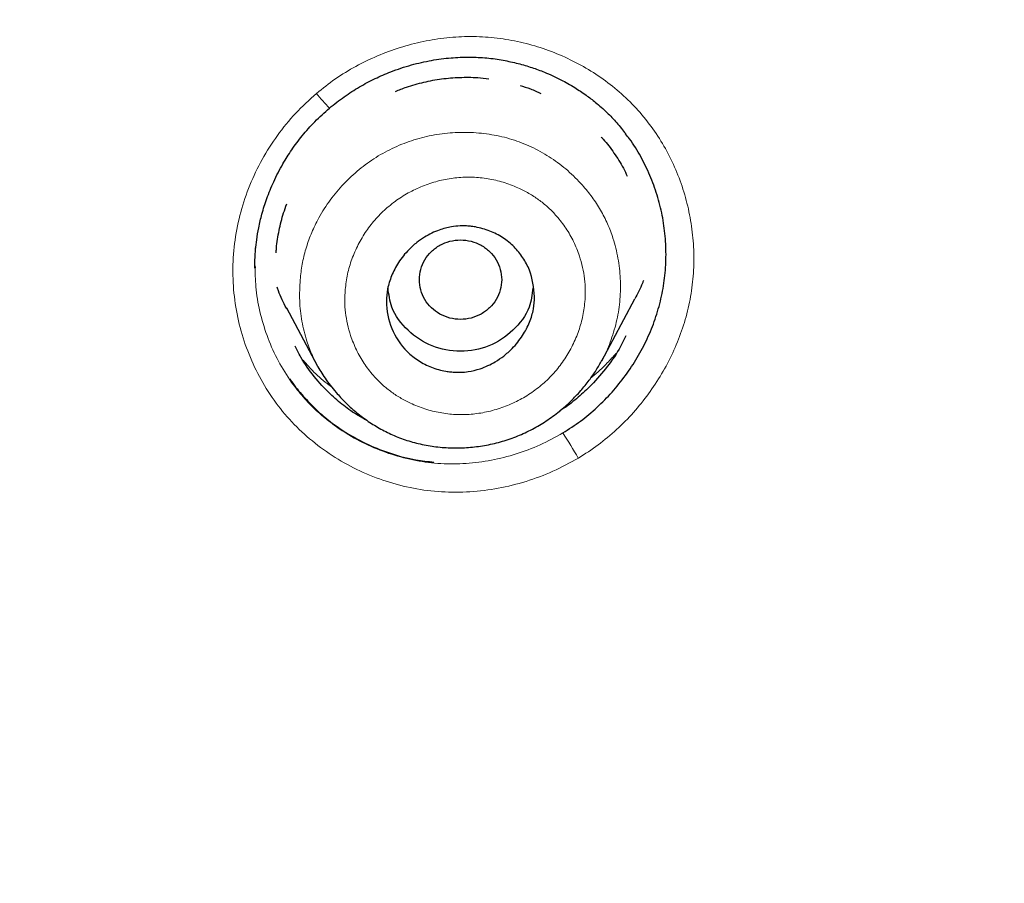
# Model space of a CAD drawing. Header units: millimetres. Extents: x 8 to 830, y 12 to 2106.
# Tile 438 of 624: x 482 to 494, y 1832 to 1842. Entities that reach past the tile are written whole.
import ezdxf

# ---------------------------------------------------------------- set-up
doc = ezdxf.new("R2010")
doc.units = ezdxf.units.MM

msp = doc.modelspace()

# ---------------------------------------------------------------- linework, layer by layer
at = {"color": 7, "linetype": 'Continuous', "lineweight": 30}
for p, q in [((485.204, 1839.331), (485.204, 1839.323)), ((485.204, 1839.331), (485.204, 1839.323)), ((485.205, 1839.331), (485.206, 1839.315)), ((485.205, 1839.331), (485.206, 1839.315)), ((485.205, 1839.323), (485.206, 1839.307)), ((485.205, 1839.323), (485.206, 1839.307)), ((489.419, 1838.178), (489.82, 1838.93)), ((485.588, 1838.82), (485.965, 1838.112)), ((485.967, 1838.113), (485.962, 1838.123)), ((489.482, 1838.102), (489.482, 1838.102)), ((489.482, 1838.102), (489.482, 1838.102))]:
    msp.add_line(p, q, dxfattribs=at)
at = {"color": 8, "linetype": 'Continuous', "lineweight": 0}
msp.add_line((485.978, 1838.091), (485.967, 1838.113), dxfattribs=at)
for centre, radius, start, end in [((488.524, 1843.559), 3.341, 219.6408, 223.7504), ((483.093, 1833.496), 6.981, 30.0774, 33.0325)]:
    msp.add_arc(centre, radius, start, end, dxfattribs=at)
at = {"color": 7, "linetype": 'Continuous', "lineweight": 30}
for points, knots in [([(510.735, 1777.283), (511.196, 1778.511), (512.114, 1780.956), (513.098, 1784.726), (513.872, 1788.507), (514.456, 1792.3), (514.943, 1796.485), (515.298, 1801.065), (515.507, 1806.03), (515.602, 1811.577), (515.593, 1817.706), (515.581, 1824.436), (515.477, 1831.185), (515.158, 1837.963), (514.614, 1843.619), (513.944, 1848.142), (513.279, 1851.54), (512.399, 1854.924), (511.244, 1858.268), (509.826, 1861.345), (508.149, 1864.109), (506.256, 1866.524), (504.046, 1868.669), (501.607, 1870.523), (499.025, 1872.121), (495.903, 1873.724), (492.217, 1875.246), (487.967, 1876.614), (483.651, 1877.697), (479.286, 1878.524), (474.885, 1879.093), (470.474, 1879.417), (466.081, 1879.544), (461.71, 1879.555), (457.339, 1879.543), (452.947, 1879.415), (448.536, 1879.093), (444.134, 1878.525), (439.769, 1877.697), (435.453, 1876.616), (431.203, 1875.245), (427.517, 1873.725), (424.396, 1872.122), (421.813, 1870.525), (419.375, 1868.669), (417.164, 1866.525), (415.271, 1864.109), (413.594, 1861.345), (412.176, 1858.269), (411.021, 1854.924), (410.141, 1851.54), (409.476, 1848.142), (408.806, 1843.619), (408.262, 1837.963), (407.943, 1831.185), (407.839, 1824.437), (407.828, 1817.706), (407.817, 1811.126), (407.941, 1804.673), (408.288, 1798.348), (408.866, 1792.889), (409.585, 1788.305), (410.354, 1784.591), (411.329, 1780.89), (412.232, 1778.489), (412.686, 1777.283)], [0, 0, 0, 0, 0.01422, 0.028301, 0.042283, 0.056188, 0.070046, 0.088148, 0.106186, 0.124159, 0.148558, 0.172923, 0.197399, 0.221993, 0.24671, 0.259145, 0.27167, 0.284302, 0.297067, 0.309991, 0.320883, 0.3319, 0.342924, 0.353811, 0.364567, 0.375221, 0.391058, 0.40678, 0.422432, 0.438055, 0.453668, 0.469227, 0.484683, 0.500001, 0.515318, 0.530774, 0.546334, 0.561944, 0.577571, 0.59322, 0.608942, 0.624779, 0.635434, 0.646191, 0.657076, 0.668103, 0.679114, 0.690014, 0.702933, 0.7157, 0.728331, 0.740856, 0.753291, 0.778008, 0.802602, 0.827078, 0.851444, 0.875842, 0.898728, 0.921719, 0.944802, 0.958463, 0.9722, 0.986034, 1, 1, 1, 1]), ([(510.735, 1777.283), (511.196, 1778.511), (512.114, 1780.956), (513.098, 1784.726), (513.872, 1788.507), (514.456, 1792.3), (514.943, 1796.485), (515.298, 1801.065), (515.507, 1806.03), (515.602, 1811.577), (515.593, 1817.706), (515.581, 1824.436), (515.477, 1831.185), (515.158, 1837.963), (514.614, 1843.619), (513.944, 1848.142), (513.279, 1851.54), (512.399, 1854.924), (511.244, 1858.268), (509.826, 1861.345), (508.149, 1864.109), (506.256, 1866.524), (504.046, 1868.669), (501.607, 1870.523), (499.025, 1872.121), (495.903, 1873.724), (492.217, 1875.246), (487.967, 1876.614), (483.651, 1877.697), (479.286, 1878.524), (474.885, 1879.093), (470.474, 1879.417), (466.081, 1879.544), (461.71, 1879.555), (457.339, 1879.543), (452.947, 1879.415), (448.536, 1879.093), (444.134, 1878.525), (439.769, 1877.697), (435.453, 1876.616), (431.203, 1875.245), (427.517, 1873.725), (424.396, 1872.122), (421.813, 1870.525), (419.375, 1868.669), (417.164, 1866.525), (415.271, 1864.109), (413.594, 1861.345), (412.176, 1858.269), (411.021, 1854.924), (410.141, 1851.54), (409.476, 1848.142), (408.806, 1843.619), (408.262, 1837.963), (407.943, 1831.185), (407.839, 1824.437), (407.828, 1817.706), (407.817, 1811.126), (407.941, 1804.673), (408.288, 1798.348), (408.866, 1792.889), (409.585, 1788.305), (410.354, 1784.591), (411.329, 1780.89), (412.232, 1778.489), (412.686, 1777.283)], [0, 0, 0, 0, 0.01422, 0.028301, 0.042283, 0.056188, 0.070046, 0.088148, 0.106186, 0.124159, 0.148558, 0.172923, 0.197399, 0.221993, 0.24671, 0.259145, 0.27167, 0.284302, 0.297067, 0.309991, 0.320883, 0.3319, 0.342924, 0.353811, 0.364567, 0.375221, 0.391058, 0.40678, 0.422432, 0.438055, 0.453668, 0.469227, 0.484683, 0.500001, 0.515318, 0.530774, 0.546334, 0.561944, 0.577571, 0.59322, 0.608942, 0.624779, 0.635434, 0.646191, 0.657076, 0.668103, 0.679114, 0.690014, 0.702933, 0.7157, 0.728331, 0.740856, 0.753291, 0.778008, 0.802602, 0.827078, 0.851444, 0.875842, 0.898728, 0.921719, 0.944802, 0.958463, 0.9722, 0.986034, 1, 1, 1, 1]), ([(509.342, 1777.405), (509.718, 1778.392), (510.47, 1780.366), (511.332, 1783.407), (512.046, 1786.476), (512.617, 1789.571), (513.077, 1792.68), (513.51, 1796.392), (513.859, 1800.711), (514.082, 1805.632), (514.182, 1810.777), (514.188, 1816.142), (514.173, 1821.731), (514.115, 1827.323), (513.942, 1832.92), (513.588, 1838.517), (513.084, 1843.169), (512.519, 1846.875), (511.991, 1849.641), (511.334, 1852.386), (510.519, 1855.094), (509.512, 1857.746), (508.383, 1860.098), (507.165, 1862.141), (505.916, 1863.888), (504.502, 1865.514), (502.758, 1867.162), (500.656, 1868.771), (498.205, 1870.302), (495.467, 1871.725), (492.454, 1873.021), (489.178, 1874.177), (485.839, 1875.143), (482.453, 1875.939), (478.747, 1876.63), (474.722, 1877.159), (470.387, 1877.487), (466.047, 1877.618), (461.711, 1877.632), (457.374, 1877.617), (453.033, 1877.484), (448.697, 1877.159), (444.672, 1876.63), (440.967, 1875.94), (437.582, 1875.144), (434.243, 1874.177), (430.966, 1873.02), (427.952, 1871.725), (425.215, 1870.302), (422.765, 1868.771), (420.664, 1867.161), (418.919, 1865.515), (417.506, 1863.888), (416.255, 1862.141), (415.039, 1860.097), (413.909, 1857.746), (412.902, 1855.094), (412.087, 1852.386), (411.43, 1849.642), (410.902, 1846.875), (410.337, 1843.17), (409.833, 1838.517), (409.479, 1832.921), (409.306, 1827.324), (409.248, 1821.731), (409.233, 1816.142), (409.239, 1810.852), (409.333, 1805.856), (409.537, 1801.159), (409.896, 1796.466), (410.376, 1792.367), (410.925, 1788.863), (411.488, 1785.949), (412.182, 1783.059), (413.011, 1780.196), (413.722, 1778.336), (414.078, 1777.405)], [0, 0, 0, 0, 0.011709, 0.0234, 0.035079, 0.046745, 0.058401, 0.070053, 0.08835, 0.106637, 0.124908, 0.145647, 0.166375, 0.187119, 0.207887, 0.228673, 0.249479, 0.259892, 0.270315, 0.28075, 0.291198, 0.301658, 0.31213, 0.319994, 0.327864, 0.335737, 0.343609, 0.354092, 0.364563, 0.37502, 0.38755, 0.400066, 0.41258, 0.425091, 0.437599, 0.45323, 0.468841, 0.484431, 0.499999, 0.515569, 0.531166, 0.546782, 0.562408, 0.574915, 0.587424, 0.599934, 0.612454, 0.624987, 0.635443, 0.645912, 0.656393, 0.664263, 0.672136, 0.680006, 0.687871, 0.698343, 0.708803, 0.71925, 0.729685, 0.740108, 0.750521, 0.771326, 0.792113, 0.81288, 0.833624, 0.854353, 0.875091, 0.892532, 0.909986, 0.927451, 0.944927, 0.955919, 0.966921, 0.977933, 0.988958, 1, 1, 1, 1]), ([(509.342, 1777.405), (509.718, 1778.392), (510.47, 1780.366), (511.332, 1783.407), (512.046, 1786.476), (512.617, 1789.571), (513.077, 1792.68), (513.51, 1796.392), (513.859, 1800.711), (514.082, 1805.632), (514.182, 1810.777), (514.188, 1816.142), (514.173, 1821.731), (514.115, 1827.323), (513.942, 1832.92), (513.588, 1838.517), (513.084, 1843.169), (512.519, 1846.875), (511.991, 1849.641), (511.334, 1852.386), (510.519, 1855.094), (509.512, 1857.746), (508.383, 1860.098), (507.165, 1862.141), (505.916, 1863.888), (504.502, 1865.514), (502.758, 1867.162), (500.656, 1868.771), (498.205, 1870.302), (495.467, 1871.725), (492.454, 1873.021), (489.178, 1874.177), (485.839, 1875.143), (482.453, 1875.939), (478.747, 1876.63), (474.722, 1877.159), (470.387, 1877.487), (466.047, 1877.618), (461.711, 1877.632), (457.374, 1877.617), (453.033, 1877.484), (448.697, 1877.159), (444.672, 1876.63), (440.967, 1875.94), (437.582, 1875.144), (434.243, 1874.177), (430.966, 1873.02), (427.952, 1871.725), (425.215, 1870.302), (422.765, 1868.771), (420.664, 1867.161), (418.919, 1865.515), (417.506, 1863.888), (416.255, 1862.141), (415.039, 1860.097), (413.909, 1857.746), (412.902, 1855.094), (412.087, 1852.386), (411.43, 1849.642), (410.902, 1846.875), (410.337, 1843.17), (409.833, 1838.517), (409.479, 1832.921), (409.306, 1827.324), (409.248, 1821.731), (409.233, 1816.142), (409.239, 1810.852), (409.333, 1805.856), (409.537, 1801.159), (409.896, 1796.466), (410.376, 1792.367), (410.925, 1788.863), (411.488, 1785.949), (412.182, 1783.059), (413.011, 1780.196), (413.722, 1778.336), (414.078, 1777.405)], [0, 0, 0, 0, 0.011709, 0.0234, 0.035079, 0.046745, 0.058401, 0.070053, 0.08835, 0.106637, 0.124908, 0.145647, 0.166375, 0.187119, 0.207887, 0.228673, 0.249479, 0.259892, 0.270315, 0.28075, 0.291198, 0.301658, 0.31213, 0.319994, 0.327864, 0.335737, 0.343609, 0.354092, 0.364563, 0.37502, 0.38755, 0.400066, 0.41258, 0.425091, 0.437599, 0.45323, 0.468841, 0.484431, 0.499999, 0.515569, 0.531166, 0.546782, 0.562408, 0.574915, 0.587424, 0.599934, 0.612454, 0.624987, 0.635443, 0.645912, 0.656393, 0.664263, 0.672136, 0.680006, 0.687871, 0.698343, 0.708803, 0.71925, 0.729685, 0.740108, 0.750521, 0.771326, 0.792113, 0.81288, 0.833624, 0.854353, 0.875091, 0.892532, 0.909986, 0.927451, 0.944927, 0.955919, 0.966921, 0.977933, 0.988958, 1, 1, 1, 1]), ([(508.32, 1777.336), (508.798, 1778.495), (509.754, 1780.813), (510.788, 1784.423), (511.617, 1788.08), (512.246, 1791.776), (512.776, 1795.87), (513.17, 1800.359), (513.417, 1805.242), (513.545, 1810.726), (513.559, 1816.809), (513.561, 1823.49), (513.474, 1830.172), (513.167, 1836.849), (512.631, 1842.404), (511.967, 1846.826), (511.302, 1850.116), (510.432, 1853.356), (509.307, 1856.526), (507.943, 1859.411), (506.36, 1861.974), (504.598, 1864.196), (502.559, 1866.182), (500.302, 1867.929), (497.884, 1869.447), (494.921, 1870.991), (491.395, 1872.473), (487.31, 1873.812), (483.151, 1874.878), (478.924, 1875.692), (474.644, 1876.259), (470.335, 1876.586), (466.021, 1876.715), (463.147, 1876.722), (461.71, 1876.725)], [0, 0, 0, 0, 0.027961, 0.055896, 0.083926, 0.111994, 0.13998, 0.176562, 0.213145, 0.249758, 0.299733, 0.349715, 0.399667, 0.449587, 0.499558, 0.524633, 0.549704, 0.574672, 0.599627, 0.624766, 0.645672, 0.666497, 0.687479, 0.708392, 0.729201, 0.750078, 0.781476, 0.812638, 0.843742, 0.874921, 0.906237, 0.937548, 0.968776, 1, 1, 1, 1]), ([(508.211, 1777.329), (508.692, 1778.491), (509.652, 1780.811), (510.687, 1784.424), (511.517, 1788.082), (512.147, 1791.781), (512.677, 1795.88), (513.071, 1800.374), (513.318, 1805.258), (513.446, 1810.741), (513.458, 1816.821), (513.461, 1823.5), (513.374, 1830.177), (513.066, 1836.846), (512.531, 1842.387), (511.87, 1846.799), (511.205, 1850.089), (510.333, 1853.335), (509.204, 1856.508), (507.839, 1859.389), (506.256, 1861.945), (504.496, 1864.158), (502.459, 1866.135), (500.205, 1867.872), (497.79, 1869.383), (494.834, 1870.919), (491.316, 1872.393), (487.241, 1873.725), (483.093, 1874.785), (478.877, 1875.596), (474.608, 1876.159), (470.312, 1876.484), (466.01, 1876.612), (463.143, 1876.619), (461.71, 1876.622)], [0, 0, 0, 0, 0.02807, 0.056049, 0.084097, 0.11222, 0.14029, 0.176957, 0.213595, 0.25024, 0.300239, 0.350256, 0.400249, 0.450165, 0.500053, 0.525046, 0.550147, 0.575233, 0.600252, 0.625384, 0.646253, 0.667044, 0.687993, 0.70887, 0.729645, 0.750488, 0.781834, 0.812944, 0.843996, 0.875125, 0.90639, 0.93765, 0.968827, 1, 1, 1, 1]), ([(486.11, 1841.249), (486.17, 1841.296), (486.286, 1841.39), (486.473, 1841.508), (486.662, 1841.609), (486.872, 1841.7), (487.101, 1841.776), (487.346, 1841.832), (487.583, 1841.863), (487.808, 1841.872), (488.02, 1841.862), (488.217, 1841.834), (488.4, 1841.794), (488.567, 1841.745), (488.742, 1841.68), (488.916, 1841.6), (489.085, 1841.505), (489.224, 1841.412), (489.356, 1841.311), (489.481, 1841.199), (489.604, 1841.071), (489.675, 1840.981), (489.71, 1840.937)], [0, 0, 0, 0, 0.05552, 0.109395, 0.161614, 0.212148, 0.276834, 0.338399, 0.396807, 0.452062, 0.504206, 0.553338, 0.599537, 0.642792, 0.683084, 0.737927, 0.786036, 0.827397, 0.863373, 0.909901, 0.955398, 1, 1, 1, 1]), ([(486.11, 1841.249), (486.17, 1841.296), (486.286, 1841.39), (486.473, 1841.508), (486.662, 1841.609), (486.872, 1841.7), (487.101, 1841.776), (487.346, 1841.832), (487.583, 1841.863), (487.808, 1841.872), (488.02, 1841.862), (488.217, 1841.834), (488.4, 1841.794), (488.567, 1841.745), (488.742, 1841.68), (488.916, 1841.6), (489.085, 1841.505), (489.224, 1841.412), (489.356, 1841.311), (489.481, 1841.199), (489.604, 1841.071), (489.675, 1840.981), (489.71, 1840.937)], [0, 0, 0, 0, 0.05552, 0.109395, 0.161614, 0.212148, 0.276834, 0.338399, 0.396807, 0.452062, 0.504206, 0.553338, 0.599537, 0.642792, 0.683084, 0.737927, 0.786036, 0.827397, 0.863373, 0.909901, 0.955398, 1, 1, 1, 1]), ([(486.914, 1841.452), (486.957, 1841.47), (487.069, 1841.516), (487.257, 1841.567), (487.473, 1841.608), (487.692, 1841.625), (487.884, 1841.625), (488.002, 1841.61), (488.046, 1841.604)], [0, 0, 0, 0, 0.122009, 0.312681, 0.501877, 0.691476, 0.882437, 1, 1, 1, 1]), ([(486.914, 1841.452), (486.957, 1841.47), (487.069, 1841.516), (487.257, 1841.567), (487.473, 1841.608), (487.692, 1841.625), (487.884, 1841.625), (488.002, 1841.61), (488.046, 1841.604)], [0, 0, 0, 0, 0.122009, 0.312681, 0.501877, 0.691476, 0.882437, 1, 1, 1, 1]), ([(488.426, 1841.523), (488.469, 1841.511), (488.556, 1841.485), (488.638, 1841.446), (488.68, 1841.426)], [0, 0, 0, 0, 0.484928, 1, 1, 1, 1]), ([(488.426, 1841.523), (488.469, 1841.511), (488.556, 1841.485), (488.638, 1841.446), (488.68, 1841.426)], [0, 0, 0, 0, 0.484928, 1, 1, 1, 1]), ([(485.204, 1839.305), (485.204, 1839.321), (485.204, 1839.362), (485.206, 1839.436), (485.212, 1839.535), (485.226, 1839.657), (485.25, 1839.803), (485.29, 1839.97), (485.349, 1840.158), (485.433, 1840.362), (485.535, 1840.56), (485.652, 1840.746), (485.781, 1840.918), (485.933, 1841.09), (486.05, 1841.195), (486.11, 1841.249)], [0, 0, 0, 0, 0.023577, 0.057943, 0.103204, 0.159465, 0.226664, 0.304623, 0.393339, 0.492828, 0.603128, 0.693004, 0.789045, 0.891331, 1, 1, 1, 1]), ([(485.204, 1839.305), (485.204, 1839.321), (485.204, 1839.362), (485.206, 1839.436), (485.212, 1839.535), (485.226, 1839.657), (485.25, 1839.803), (485.29, 1839.97), (485.349, 1840.158), (485.433, 1840.362), (485.535, 1840.56), (485.652, 1840.746), (485.781, 1840.918), (485.933, 1841.09), (486.05, 1841.195), (486.11, 1841.249)], [0, 0, 0, 0, 0.023577, 0.057943, 0.103204, 0.159465, 0.226664, 0.304623, 0.393339, 0.492828, 0.603128, 0.693004, 0.789045, 0.891331, 1, 1, 1, 1]), ([(488.946, 1837.302), (489.019, 1837.348), (489.165, 1837.442), (489.364, 1837.61), (489.547, 1837.795), (489.711, 1837.998), (489.854, 1838.215), (489.975, 1838.445), (490.072, 1838.684), (490.143, 1838.931), (490.188, 1839.184), (490.204, 1839.439), (490.194, 1839.694), (490.158, 1839.947), (490.096, 1840.194), (490.008, 1840.433), (489.895, 1840.661), (489.794, 1840.83), (489.724, 1840.916), (489.707, 1840.936)], [0, 0, 0, 0, 0.061218, 0.122531, 0.183952, 0.245443, 0.306937, 0.368363, 0.429664, 0.490824, 0.551897, 0.612997, 0.67418, 0.735456, 0.796808, 0.858213, 0.919665, 0.981195, 1, 1, 1, 1]), ([(488.946, 1837.302), (489.019, 1837.348), (489.165, 1837.442), (489.364, 1837.61), (489.547, 1837.795), (489.711, 1837.998), (489.854, 1838.215), (489.975, 1838.445), (490.072, 1838.684), (490.143, 1838.931), (490.188, 1839.184), (490.204, 1839.439), (490.194, 1839.694), (490.158, 1839.947), (490.096, 1840.194), (490.008, 1840.433), (489.895, 1840.661), (489.794, 1840.83), (489.724, 1840.916), (489.707, 1840.936)], [0, 0, 0, 0, 0.061218, 0.122531, 0.183952, 0.245443, 0.306937, 0.368363, 0.429664, 0.490824, 0.551897, 0.612997, 0.67418, 0.735456, 0.796808, 0.858213, 0.919665, 0.981195, 1, 1, 1, 1]), ([(489.411, 1840.9), (489.419, 1840.891), (489.478, 1840.83), (489.569, 1840.703), (489.668, 1840.552), (489.714, 1840.454), (489.729, 1840.421)], [0, 0, 0, 0, 0.064702, 0.436779, 0.811661, 1, 1, 1, 1]), ([(489.411, 1840.9), (489.419, 1840.891), (489.478, 1840.83), (489.569, 1840.703), (489.668, 1840.552), (489.714, 1840.454), (489.729, 1840.421)], [0, 0, 0, 0, 0.064702, 0.436779, 0.811661, 1, 1, 1, 1]), ([(485.464, 1839.489), (485.464, 1839.508), (485.468, 1839.6), (485.497, 1839.764), (485.539, 1839.943), (485.579, 1840.048), (485.592, 1840.085)], [0, 0, 0, 0, 0.097274, 0.452325, 0.810394, 1, 1, 1, 1]), ([(485.464, 1839.489), (485.464, 1839.508), (485.468, 1839.6), (485.497, 1839.764), (485.539, 1839.943), (485.579, 1840.048), (485.592, 1840.085)], [0, 0, 0, 0, 0.097274, 0.452325, 0.810394, 1, 1, 1, 1]), ([(488.603, 1838.957), (488.6, 1838.907), (488.594, 1838.802), (488.545, 1838.641), (488.459, 1838.477), (488.349, 1838.34), (488.233, 1838.237), (488.105, 1838.15), (487.96, 1838.083), (487.816, 1838.048), (487.716, 1838.038), (487.645, 1838.039), (487.584, 1838.043), (487.484, 1838.057), (487.349, 1838.094), (487.19, 1838.175), (487.008, 1838.32), (486.848, 1838.562), (486.792, 1838.839), (486.813, 1839.057), (486.862, 1839.217), (486.947, 1839.38), (487.055, 1839.514), (487.166, 1839.614), (487.287, 1839.699), (487.429, 1839.768), (487.578, 1839.807), (487.684, 1839.818), (487.761, 1839.818), (487.823, 1839.814), (487.924, 1839.799), (488.061, 1839.761), (488.22, 1839.679), (488.357, 1839.568), (488.465, 1839.434), (488.572, 1839.235), (488.591, 1839.068), (488.603, 1838.957)], [0, 0, 0, 0, 0.026921, 0.056593, 0.089295, 0.124984, 0.149349, 0.171151, 0.207342, 0.233416, 0.249764, 0.260738, 0.271602, 0.282409, 0.314746, 0.346547, 0.378079, 0.439704, 0.500178, 0.52716, 0.556717, 0.589386, 0.624784, 0.647563, 0.668221, 0.703478, 0.730542, 0.749447, 0.760539, 0.771581, 0.782628, 0.8153, 0.847468, 0.878906, 0.910034, 0.940519, 1, 1, 1, 1]), ([(488.203, 1839.164), (488.199, 1839.206), (488.192, 1839.291), (488.14, 1839.408), (488.061, 1839.51), (487.955, 1839.587), (487.834, 1839.636), (487.703, 1839.653), (487.572, 1839.636), (487.45, 1839.587), (487.345, 1839.51), (487.265, 1839.408), (487.215, 1839.291), (487.197, 1839.164), (487.215, 1839.038), (487.265, 1838.92), (487.345, 1838.819), (487.45, 1838.742), (487.572, 1838.693), (487.703, 1838.676), (487.834, 1838.693), (487.955, 1838.742), (488.061, 1838.819), (488.14, 1838.92), (488.192, 1839.038), (488.199, 1839.122), (488.203, 1839.164)], [0, 0, 0, 0, 0.0416593, 0.0833407, 0.125, 0.1666593, 0.2083407, 0.25, 0.2916593, 0.3333407, 0.375, 0.4166592, 0.4583407, 0.5, 0.5416593, 0.5833408, 0.625, 0.6666593, 0.7083407, 0.75, 0.7916593, 0.8333407, 0.875, 0.9166593, 0.9583407, 1, 1, 1, 1]), ([(485.593, 1838.81), (485.591, 1838.813), (485.55, 1838.882), (485.51, 1838.97), (485.479, 1839.058), (485.474, 1839.073)], [0, 0, 0, 0, 0.0332621, 0.8336816, 1, 1, 1, 1]), ([(488.582, 1839.062), (488.573, 1838.983), (488.55, 1838.791), (488.351, 1838.536), (488.06, 1838.336), (487.703, 1838.275), (487.347, 1838.335), (487.055, 1838.535), (486.856, 1838.791), (486.832, 1838.986), (486.822, 1839.066)], [0, 0, 0, 0, 0.093482, 0.228461, 0.363702, 0.498734, 0.634021, 0.76891, 0.904433, 1, 1, 1, 1]), ([(489.926, 1839.156), (489.922, 1839.145), (489.893, 1839.067), (489.854, 1838.994), (489.82, 1838.93)], [0, 0, 0, 0, 0.142862, 1, 1, 1, 1]), ([(489.71, 1838.48), (489.69, 1838.437), (489.629, 1838.306), (489.49, 1838.105), (489.315, 1837.899), (489.135, 1837.733), (489.005, 1837.629), (488.927, 1837.581), (488.911, 1837.571)], [0, 0, 0, 0, 0.115893, 0.355289, 0.595985, 0.775831, 0.955063, 1, 1, 1, 1]), ([(489.71, 1838.48), (489.69, 1838.437), (489.629, 1838.306), (489.49, 1838.105), (489.315, 1837.899), (489.135, 1837.733), (489.005, 1837.629), (488.927, 1837.581), (488.911, 1837.571)], [0, 0, 0, 0, 0.115893, 0.355289, 0.595985, 0.775831, 0.955063, 1, 1, 1, 1]), ([(486.57, 1837.452), (486.533, 1837.471), (486.432, 1837.524), (486.281, 1837.632), (486.099, 1837.788), (485.921, 1837.984), (485.779, 1838.181), (485.716, 1838.313), (485.694, 1838.358)], [0, 0, 0, 0, 0.097279, 0.265147, 0.433463, 0.658307, 0.882657, 1, 1, 1, 1]), ([(486.57, 1837.452), (486.533, 1837.471), (486.432, 1837.524), (486.281, 1837.632), (486.099, 1837.788), (485.921, 1837.984), (485.779, 1838.181), (485.716, 1838.313), (485.694, 1838.358)], [0, 0, 0, 0, 0.097279, 0.265147, 0.433463, 0.658307, 0.882657, 1, 1, 1, 1]), ([(485.96, 1838.122), (485.974, 1838.097), (486.004, 1838.044), (486.058, 1837.964), (486.121, 1837.879), (486.202, 1837.78), (486.302, 1837.671), (486.426, 1837.558), (486.564, 1837.452), (486.714, 1837.357), (486.877, 1837.275), (487.052, 1837.208), (487.237, 1837.159), (487.429, 1837.128), (487.626, 1837.116), (487.824, 1837.124), (488.02, 1837.151), (488.212, 1837.197), (488.399, 1837.261), (488.578, 1837.345), (488.747, 1837.445), (488.903, 1837.56), (489.042, 1837.684), (489.163, 1837.811), (489.265, 1837.937), (489.352, 1838.061), (489.399, 1838.145), (489.422, 1838.185)], [0, 0, 0, 0, 0.021051, 0.043782, 0.068431, 0.095222, 0.134084, 0.174406, 0.215834, 0.258282, 0.301665, 0.345927, 0.391273, 0.437673, 0.484245, 0.530823, 0.57736, 0.623813, 0.670168, 0.716435, 0.762588, 0.808616, 0.852624, 0.893671, 0.931857, 0.967274, 1, 1, 1, 1]), ([(485.628, 1837.964), (485.635, 1837.952), (485.682, 1837.875), (485.79, 1837.748), (485.946, 1837.583), (486.12, 1837.435), (486.33, 1837.29), (486.576, 1837.156), (486.862, 1837.045), (487.131, 1836.973), (487.307, 1836.954), (487.38, 1836.947)], [0, 0, 0, 0, 0.020312, 0.129925, 0.238615, 0.347419, 0.457366, 0.603997, 0.749087, 0.894858, 1, 1, 1, 1]), ([(485.628, 1837.964), (485.635, 1837.952), (485.682, 1837.875), (485.79, 1837.748), (485.946, 1837.583), (486.12, 1837.435), (486.33, 1837.29), (486.576, 1837.156), (486.862, 1837.045), (487.131, 1836.973), (487.307, 1836.954), (487.38, 1836.947)], [0, 0, 0, 0, 0.020312, 0.129925, 0.238615, 0.347419, 0.457366, 0.603997, 0.749087, 0.894858, 1, 1, 1, 1])]:
    msp.add_open_spline(points, degree=3, knots=knots, dxfattribs=at)
at = {"color": 8, "linetype": 'Continuous', "lineweight": 0}
for points, knots in [([(461.71, 1877.106), (463.633, 1877.101), (467.47, 1877.089), (473.208, 1876.804), (478.42, 1876.168), (483.101, 1875.272), (487.279, 1874.208), (491.401, 1872.866), (494.969, 1871.372), (497.968, 1869.816), (500.422, 1868.283), (502.716, 1866.525), (504.78, 1864.516), (506.577, 1862.28), (508.198, 1859.7), (509.592, 1856.79), (510.744, 1853.588), (511.635, 1850.31), (512.317, 1846.984), (512.994, 1842.527), (513.541, 1836.936), (513.855, 1830.217), (513.944, 1823.496), (513.943, 1816.773), (513.927, 1810.204), (513.753, 1803.798), (513.347, 1797.579), (512.711, 1792.259), (511.939, 1787.835), (511.125, 1784.287), (510.115, 1780.769), (509.187, 1778.501), (508.722, 1777.363)], [0, 0, 0, 0, 0.041621, 0.083027, 0.124254, 0.155187, 0.186259, 0.217684, 0.249258, 0.270278, 0.291311, 0.312423, 0.333508, 0.354515, 0.375614, 0.400882, 0.426039, 0.451271, 0.476543, 0.501735, 0.551843, 0.601883, 0.651941, 0.702019, 0.752119, 0.798831, 0.845298, 0.891449, 0.918531, 0.94558, 0.97268, 1, 1, 1, 1]), ([(507.596, 1777.288), (508.035, 1778.32), (508.91, 1780.377), (509.885, 1783.568), (510.684, 1786.79), (511.314, 1790.048), (511.919, 1794.063), (512.419, 1798.836), (512.745, 1804.36), (512.89, 1809.886), (512.918, 1815.413), (512.918, 1820.942), (512.891, 1826.476), (512.756, 1832.013), (512.447, 1837.545), (511.988, 1842.139), (511.464, 1845.793), (510.964, 1848.517), (510.331, 1851.223), (509.544, 1853.897), (508.565, 1856.514), (507.463, 1858.833), (506.273, 1860.848), (505.049, 1862.57), (503.668, 1864.166), (501.973, 1865.782), (499.926, 1867.363), (497.526, 1868.872), (494.841, 1870.272), (491.886, 1871.547), (488.669, 1872.681), (485.385, 1873.629), (482.056, 1874.414), (478.422, 1875.087), (474.482, 1875.601), (470.237, 1875.919), (465.977, 1876.044), (463.133, 1876.052), (461.71, 1876.056)], [0, 0, 0, 0, 0.025187, 0.050179, 0.075123, 0.100094, 0.125136, 0.166903, 0.208626, 0.250313, 0.291969, 0.333625, 0.37529, 0.416998, 0.458703, 0.500331, 0.521117, 0.541911, 0.562756, 0.58369, 0.604635, 0.625533, 0.64124, 0.657021, 0.672697, 0.688253, 0.709036, 0.729951, 0.750861, 0.775791, 0.800731, 0.825772, 0.850789, 0.87571, 0.906738, 0.93776, 0.968848, 1, 1, 1, 1]), ([(507.596, 1777.288), (508.035, 1778.32), (508.91, 1780.377), (509.885, 1783.568), (510.684, 1786.79), (511.314, 1790.048), (511.919, 1794.063), (512.419, 1798.836), (512.745, 1804.36), (512.89, 1809.886), (512.918, 1815.413), (512.918, 1820.942), (512.891, 1826.476), (512.756, 1832.013), (512.447, 1837.545), (511.988, 1842.139), (511.464, 1845.793), (510.964, 1848.517), (510.331, 1851.223), (509.544, 1853.897), (508.565, 1856.514), (507.463, 1858.833), (506.273, 1860.848), (505.049, 1862.57), (503.668, 1864.166), (501.973, 1865.782), (499.926, 1867.363), (497.526, 1868.872), (494.841, 1870.272), (491.886, 1871.547), (488.669, 1872.681), (485.385, 1873.629), (482.056, 1874.414), (478.422, 1875.087), (474.482, 1875.601), (470.237, 1875.919), (465.977, 1876.044), (463.133, 1876.052), (461.71, 1876.056)], [0, 0, 0, 0, 0.025187, 0.050179, 0.075123, 0.100094, 0.125136, 0.166903, 0.208626, 0.250313, 0.291969, 0.333625, 0.37529, 0.416998, 0.458703, 0.500331, 0.521117, 0.541911, 0.562756, 0.58369, 0.604635, 0.625533, 0.64124, 0.657021, 0.672697, 0.688253, 0.709036, 0.729951, 0.750861, 0.775791, 0.800731, 0.825772, 0.850789, 0.87571, 0.906738, 0.93776, 0.968848, 1, 1, 1, 1]), ([(485.951, 1841.428), (486.027, 1841.488), (486.179, 1841.609), (486.429, 1841.76), (486.692, 1841.888), (486.966, 1841.989), (487.249, 1842.062), (487.536, 1842.108), (487.825, 1842.124), (488.113, 1842.109), (488.397, 1842.063), (488.674, 1841.989), (488.942, 1841.887), (489.198, 1841.758), (489.439, 1841.604), (489.662, 1841.426), (489.865, 1841.224), (490.044, 1841.001), (490.197, 1840.759), (490.323, 1840.502), (490.421, 1840.233), (490.491, 1839.955), (490.532, 1839.672), (490.543, 1839.386), (490.524, 1839.101), (490.475, 1838.818), (490.394, 1838.541), (490.286, 1838.273), (490.151, 1838.017), (489.991, 1837.774), (489.808, 1837.547), (489.603, 1837.34), (489.38, 1837.152), (489.216, 1837.047), (489.135, 1836.995)], [0, 0, 0, 0, 0.031232, 0.062523, 0.093858, 0.125208, 0.156535, 0.187803, 0.218996, 0.250123, 0.281251, 0.312425, 0.343642, 0.37489, 0.406156, 0.43744, 0.468766, 0.500187, 0.531637, 0.563019, 0.594354, 0.625644, 0.656883, 0.688062, 0.71919, 0.750294, 0.78142, 0.812594, 0.843815, 0.875067, 0.906325, 0.937568, 0.968787, 1, 1, 1, 1]), ([(485.951, 1841.428), (486.027, 1841.488), (486.179, 1841.609), (486.429, 1841.76), (486.692, 1841.888), (486.966, 1841.989), (487.249, 1842.062), (487.536, 1842.108), (487.825, 1842.124), (488.113, 1842.109), (488.397, 1842.063), (488.674, 1841.989), (488.942, 1841.887), (489.198, 1841.758), (489.439, 1841.604), (489.662, 1841.426), (489.865, 1841.224), (490.044, 1841.001), (490.197, 1840.759), (490.323, 1840.502), (490.421, 1840.233), (490.491, 1839.955), (490.532, 1839.672), (490.543, 1839.386), (490.524, 1839.101), (490.475, 1838.818), (490.394, 1838.541), (490.286, 1838.273), (490.151, 1838.017), (489.991, 1837.774), (489.808, 1837.547), (489.603, 1837.34), (489.38, 1837.152), (489.216, 1837.047), (489.135, 1836.995)], [0, 0, 0, 0, 0.031232, 0.062523, 0.093858, 0.125208, 0.156535, 0.187803, 0.218996, 0.250123, 0.281251, 0.312425, 0.343642, 0.37489, 0.406156, 0.43744, 0.468766, 0.500187, 0.531637, 0.563019, 0.594354, 0.625644, 0.656883, 0.688062, 0.71919, 0.750294, 0.78142, 0.812594, 0.843815, 0.875067, 0.906325, 0.937568, 0.968787, 1, 1, 1, 1]), ([(489.135, 1836.995), (489.033, 1836.939), (488.829, 1836.827), (488.501, 1836.707), (488.163, 1836.623), (487.818, 1836.58), (487.472, 1836.579), (487.13, 1836.622), (486.797, 1836.708), (486.478, 1836.834), (486.176, 1836.998), (485.898, 1837.198), (485.648, 1837.431), (485.431, 1837.694), (485.252, 1837.985), (485.111, 1838.295), (485.008, 1838.621), (484.948, 1838.958), (484.929, 1839.302), (484.956, 1839.647), (485.026, 1839.987), (485.137, 1840.315), (485.287, 1840.628), (485.473, 1840.921), (485.692, 1841.192), (485.865, 1841.349), (485.951, 1841.428)], [0, 0, 0, 0, 0.041596, 0.083309, 0.125068, 0.166791, 0.208417, 0.249937, 0.291497, 0.333174, 0.374905, 0.416619, 0.458275, 0.499893, 0.541497, 0.583082, 0.62468, 0.666316, 0.708034, 0.749923, 0.791794, 0.833448, 0.874994, 0.916531, 0.958158, 1, 1, 1, 1]), ([(489.135, 1836.995), (489.033, 1836.939), (488.829, 1836.827), (488.501, 1836.707), (488.163, 1836.623), (487.818, 1836.58), (487.472, 1836.579), (487.13, 1836.622), (486.797, 1836.708), (486.478, 1836.834), (486.176, 1836.998), (485.898, 1837.198), (485.648, 1837.431), (485.431, 1837.694), (485.252, 1837.985), (485.111, 1838.295), (485.008, 1838.621), (484.948, 1838.958), (484.929, 1839.302), (484.956, 1839.647), (485.026, 1839.987), (485.137, 1840.315), (485.287, 1840.628), (485.473, 1840.921), (485.692, 1841.192), (485.865, 1841.349), (485.951, 1841.428)], [0, 0, 0, 0, 0.041596, 0.083309, 0.125068, 0.166791, 0.208417, 0.249937, 0.291497, 0.333174, 0.374905, 0.416619, 0.458275, 0.499893, 0.541497, 0.583082, 0.62468, 0.666316, 0.708034, 0.749923, 0.791794, 0.833448, 0.874994, 0.916531, 0.958158, 1, 1, 1, 1]), ([(485.754, 1839.163), (485.761, 1839.226), (485.775, 1839.352), (485.821, 1839.537), (485.883, 1839.718), (485.974, 1839.91), (486.097, 1840.109), (486.258, 1840.307), (486.443, 1840.485), (486.647, 1840.638), (486.869, 1840.763), (487.106, 1840.858), (487.353, 1840.922), (487.607, 1840.955), (487.862, 1840.956), (488.114, 1840.926), (488.359, 1840.865), (488.591, 1840.77), (488.809, 1840.645), (489.009, 1840.493), (489.173, 1840.331), (489.304, 1840.169), (489.407, 1840.011), (489.492, 1839.844), (489.566, 1839.649), (489.622, 1839.426), (489.65, 1839.177), (489.645, 1838.925), (489.609, 1838.676), (489.537, 1838.435), (489.472, 1838.27), (489.424, 1838.192), (489.42, 1838.185)], [0, 0, 0, 0, 0.027951, 0.055869, 0.083754, 0.111599, 0.148664, 0.185686, 0.222633, 0.259462, 0.296149, 0.33282, 0.369681, 0.40666, 0.443634, 0.480473, 0.517084, 0.553613, 0.590369, 0.6273, 0.664312, 0.692083, 0.719834, 0.74757, 0.775293, 0.812245, 0.849205, 0.886142, 0.923017, 0.959812, 0.996576, 1, 1, 1, 1]), ([(486.302, 1839.044), (486.299, 1838.997), (486.293, 1838.903), (486.303, 1838.762), (486.327, 1838.622), (486.37, 1838.47), (486.435, 1838.309), (486.528, 1838.145), (486.632, 1838.008), (486.741, 1837.896), (486.849, 1837.807), (486.967, 1837.728), (487.107, 1837.654), (487.269, 1837.59), (487.453, 1837.544), (487.642, 1837.522), (487.832, 1837.525), (488.021, 1837.553), (488.207, 1837.606), (488.385, 1837.681), (488.551, 1837.777), (488.704, 1837.893), (488.841, 1838.027), (488.959, 1838.179), (489.058, 1838.345), (489.135, 1838.521), (489.189, 1838.705), (489.215, 1838.877), (489.221, 1839.034), (489.212, 1839.175), (489.188, 1839.315), (489.145, 1839.467), (489.081, 1839.627), (488.987, 1839.791), (488.883, 1839.927), (488.775, 1840.038), (488.667, 1840.128), (488.549, 1840.206), (488.409, 1840.28), (488.246, 1840.344), (488.062, 1840.391), (487.873, 1840.413), (487.683, 1840.41), (487.493, 1840.382), (487.308, 1840.33), (487.13, 1840.255), (486.964, 1840.159), (486.811, 1840.043), (486.674, 1839.909), (486.555, 1839.757), (486.457, 1839.592), (486.38, 1839.416), (486.325, 1839.232), (486.31, 1839.107), (486.302, 1839.044)], [0, 0, 0, 0, 0.015544, 0.031049, 0.046678, 0.06259, 0.083413, 0.104413, 0.125064, 0.140643, 0.156139, 0.171716, 0.187533, 0.20853, 0.22925, 0.250045, 0.270754, 0.291463, 0.312535, 0.333484, 0.354204, 0.375035, 0.395717, 0.416408, 0.437474, 0.458545, 0.479312, 0.500137, 0.515724, 0.531232, 0.546823, 0.562656, 0.583639, 0.604351, 0.625151, 0.640617, 0.656073, 0.671682, 0.687602, 0.708426, 0.729395, 0.750066, 0.770817, 0.791505, 0.812496, 0.833479, 0.854191, 0.874975, 0.895711, 0.916408, 0.937425, 0.958469, 0.979211, 1, 1, 1, 1]), ([(485.231, 1839.676), (485.23, 1839.67), (485.207, 1839.562), (485.198, 1839.443), (485.205, 1839.331), (485.205, 1839.323)], [0, 0, 0, 0, 0.05512, 0.926314, 1, 1, 1, 1]), ([(485.231, 1839.676), (485.23, 1839.67), (485.207, 1839.562), (485.198, 1839.443), (485.205, 1839.331), (485.205, 1839.323)], [0, 0, 0, 0, 0.05512, 0.926314, 1, 1, 1, 1]), ([(485.206, 1839.307), (485.208, 1839.219), (485.214, 1839.028), (485.269, 1838.74), (485.359, 1838.449), (485.485, 1838.171), (485.632, 1837.934), (485.789, 1837.736), (485.948, 1837.572), (486.123, 1837.425), (486.332, 1837.281), (486.578, 1837.147), (486.863, 1837.036), (487.16, 1836.96), (487.464, 1836.923), (487.772, 1836.925), (488.079, 1836.965), (488.381, 1837.041), (488.673, 1837.15), (488.855, 1837.251), (488.946, 1837.302)], [0, 0, 0, 0, 0.05138, 0.110658, 0.169877, 0.229058, 0.288235, 0.332626, 0.377033, 0.421492, 0.466001, 0.525361, 0.584666, 0.643822, 0.702902, 0.762101, 0.821457, 0.880933, 0.940464, 1, 1, 1, 1]), ([(485.206, 1839.307), (485.208, 1839.219), (485.214, 1839.028), (485.269, 1838.74), (485.359, 1838.449), (485.485, 1838.171), (485.632, 1837.934), (485.789, 1837.736), (485.948, 1837.572), (486.123, 1837.425), (486.332, 1837.281), (486.578, 1837.147), (486.863, 1837.036), (487.16, 1836.96), (487.464, 1836.923), (487.772, 1836.925), (488.079, 1836.965), (488.381, 1837.041), (488.673, 1837.15), (488.855, 1837.251), (488.946, 1837.302)], [0, 0, 0, 0, 0.05138, 0.110658, 0.169877, 0.229058, 0.288235, 0.332626, 0.377033, 0.421492, 0.466001, 0.525361, 0.584666, 0.643822, 0.702902, 0.762101, 0.821457, 0.880933, 0.940464, 1, 1, 1, 1]), ([(485.962, 1838.123), (485.942, 1838.162), (485.892, 1838.256), (485.826, 1838.435), (485.771, 1838.658), (485.742, 1838.91), (485.75, 1839.078), (485.754, 1839.163)], [0, 0, 0, 0, 0.122987, 0.297343, 0.530807, 0.765202, 1, 1, 1, 1]), ([(489.591, 1838.266), (489.556, 1838.228), (489.467, 1838.127), (489.363, 1838.029), (489.291, 1837.975), (489.286, 1837.971)], [0, 0, 0, 0, 0.364954, 0.955234, 1, 1, 1, 1]), ([(489.591, 1838.266), (489.556, 1838.228), (489.467, 1838.127), (489.363, 1838.029), (489.291, 1837.975), (489.286, 1837.971)], [0, 0, 0, 0, 0.364954, 0.955234, 1, 1, 1, 1]), ([(486.139, 1837.858), (486.128, 1837.866), (486.05, 1837.921), (485.931, 1838.028), (485.833, 1838.136), (485.79, 1838.184)], [0, 0, 0, 0, 0.088268, 0.593761, 1, 1, 1, 1]), ([(486.139, 1837.858), (486.128, 1837.866), (486.05, 1837.921), (485.931, 1838.028), (485.833, 1838.136), (485.79, 1838.184)], [0, 0, 0, 0, 0.088268, 0.593761, 1, 1, 1, 1])]:
    msp.add_open_spline(points, degree=3, knots=knots, dxfattribs=at)

doc.saveas('drawing.dxf')
